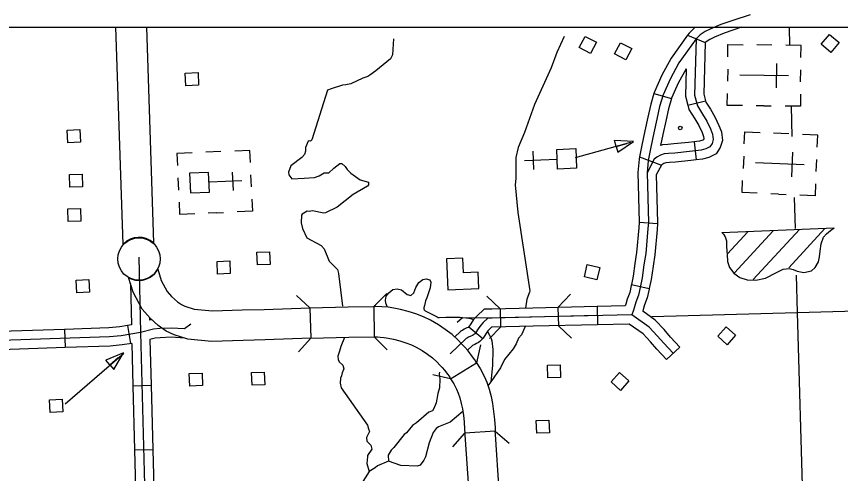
# Model space of a CAD drawing. Extents: x 1671357 to 13005564, y 567358 to 14261451.
# Drawn here: x 12758325.89 to 12758338.71, y 14259905.88 to 14259912.99 of the extents above; entities that cross this region are included whole.
import ezdxf

# ---------------------------------------------------------------- set-up
doc = ezdxf.new("R2010")
doc.units = 0
for name, color, linetype in [('10', 7, 'Continuous'), ('2', 7, 'Continuous'), ('24', 7, 'Continuous'), ('32', 7, 'Continuous'), ('35', 7, 'Continuous'), ('37', 7, 'Continuous'), ('38', 7, 'Continuous'), ('5', 7, 'Continuous'), ('56', 7, 'Continuous')]:
    doc.layers.add(name, color=color, linetype=linetype)

msp = doc.modelspace()

# ---------------------------------------------------------------- linework, layer by layer
at = {"layer": '10'}
for points in [[(12758327.551, 14259909.452), (12758327.439, 14259912.829)], [(12758327.913, 14259912.829), (12758328.024, 14259909.469)], [(12758329.759, 14259907.962), (12758329.418, 14259907.953), (12758328.926, 14259907.938), (12758328.559, 14259907.974), (12758328.346, 14259908.04), (12758328.22, 14259908.096), (12758328.096, 14259908.186), (12758327.97, 14259908.298), (12758327.844, 14259908.438), (12758327.704, 14259908.701), (12758327.632, 14259908.932), (12758327.649, 14259908.922), (12758327.661, 14259908.916), (12758327.674, 14259908.911), (12758327.691, 14259908.905), (12758327.708, 14259908.899), (12758327.724, 14259908.896), (12758327.742, 14259908.892), (12758327.76, 14259908.89), (12758327.781, 14259908.888), (12758327.799, 14259908.888), (12758327.818, 14259908.888), (12758327.837, 14259908.89), (12758327.853, 14259908.892), (12758327.872, 14259908.896), (12758327.888, 14259908.9), (12758327.906, 14259908.906), (12758327.93, 14259908.915), (12758327.961, 14259908.931), (12758327.985, 14259908.946), (12758328.009, 14259908.964), (12758328.031, 14259908.983), (12758328.053, 14259909.008), (12758328.072, 14259909.034), (12758328.088, 14259909.061)], [(12758328.088, 14259909.061), (12758328.143, 14259908.884), (12758328.235, 14259908.712), (12758328.304, 14259908.635), (12758328.394, 14259908.555), (12758328.457, 14259908.509), (12758328.513, 14259908.484), (12758328.654, 14259908.44), (12758328.942, 14259908.412), (12758329.404, 14259908.426), (12758329.746, 14259908.435)], [(12758329.746, 14259908.435), (12758330.456, 14259908.458), (12758330.471, 14259907.985)], [(12758330.456, 14259908.458), (12758331.053, 14259908.477), (12758331.453, 14259908.481)], [(12758331.453, 14259908.481), (12758331.456, 14259908.007), (12758331.507, 14259908.006), (12758331.548, 14259908.005), (12758331.614, 14259907.999), (12758331.676, 14259907.988), (12758331.76, 14259907.971), (12758331.856, 14259907.946), (12758331.947, 14259907.917), (12758332.036, 14259907.883), (12758332.11, 14259907.848), (12758332.204, 14259907.794), (12758332.285, 14259907.739), (12758332.364, 14259907.679), (12758332.436, 14259907.612), (12758332.479, 14259907.569), (12758332.514, 14259907.533), (12758332.549, 14259907.492), (12758332.602, 14259907.423), (12758332.632, 14259907.378), (12758332.647, 14259907.353)], [(12758332.647, 14259907.353), (12758333.049, 14259907.605), (12758333.021, 14259907.648), (12758332.988, 14259907.698), (12758332.917, 14259907.791), (12758332.862, 14259907.855), (12758332.817, 14259907.901), (12758332.767, 14259907.951), (12758332.67, 14259908.042), (12758332.561, 14259908.124), (12758332.456, 14259908.195), (12758332.331, 14259908.267), (12758332.223, 14259908.319), (12758332.103, 14259908.364), (12758331.988, 14259908.401), (12758331.868, 14259908.433), (12758331.761, 14259908.454), (12758331.675, 14259908.469), (12758331.578, 14259908.477), (12758331.481, 14259908.481), (12758331.475, 14259908.481), (12758331.453, 14259908.481)], [(12758330.471, 14259907.985), (12758329.759, 14259907.962)], [(12758330.471, 14259907.985), (12758331.062, 14259908.004), (12758331.457, 14259908.007)], [(12758333.049, 14259907.605), (12758333.106, 14259907.513), (12758333.168, 14259907.397), (12758333.208, 14259907.302), (12758333.245, 14259907.195), (12758333.275, 14259907.079), (12758333.296, 14259906.972), (12758333.316, 14259906.848), (12758333.331, 14259906.724), (12758333.338, 14259906.592), (12758333.341, 14259906.54)], [(12758332.647, 14259907.353), (12758332.696, 14259907.276), (12758332.74, 14259907.193), (12758332.766, 14259907.132), (12758332.791, 14259907.059), (12758332.813, 14259906.973), (12758332.83, 14259906.889), (12758332.846, 14259906.783), (12758332.859, 14259906.683), (12758332.865, 14259906.564), (12758332.869, 14259906.509)], [(12758333.4, 14259905.617), (12758333.344, 14259906.488), (12758333.341, 14259906.54), (12758332.869, 14259906.509)], [(12758332.869, 14259906.509), (12758332.87, 14259906.484), (12758332.928, 14259905.587)]]:
    msp.add_lwpolyline(points, dxfattribs=at)
msp.add_arc((12758327.797, 14259909.218), 0.339, 47.8596, 136.4357, dxfattribs=at)
at = {"layer": '2'}
msp.add_line((12758241.044, 14259912.829), (12758347.654, 14259912.829), dxfattribs=at)
at = {"layer": '24'}
msp.add_circle((12758327.797, 14259909.22), 0.331, dxfattribs=at)
at = {"layer": '32'}
for p, q in [((12758336.331, 14259912.701), (12758336.606, 14259912.587)), ((12758335.811, 14259911.797), (12758336.083, 14259911.717)), ((12758336.337, 14259911.613), (12758336.612, 14259911.683)), ((12758336.434, 14259911.045), (12758336.467, 14259910.763)), ((12758335.587, 14259910.809), (12758335.926, 14259910.681)), ((12758335.582, 14259909.794), (12758335.865, 14259909.773)), ((12758335.46, 14259908.822), (12758335.738, 14259908.762)), ((12758333.416, 14259908.445), (12758333.423, 14259908.161)), ((12758334.316, 14259908.466), (12758334.323, 14259908.182)), ((12758334.926, 14259908.48), (12758334.933, 14259908.196)), ((12758326.64, 14259908.125), (12758326.649, 14259907.841)), ((12758327.619, 14259908.184), (12758327.665, 14259907.903)), ((12758332.928, 14259908.163), (12758333.146, 14259907.982)), ((12758336.213, 14259907.85), (12758336.006, 14259907.656)), ((12758327.703, 14259907.247), (12758327.987, 14259907.254)), ((12758327.728, 14259906.247), (12758328.012, 14259906.255))]:
    msp.add_line(p, q, dxfattribs=at)
for points in [[(12758337.308, 14259913.019), (12758337.039, 14259912.932), (12758336.852, 14259912.867), (12758336.695, 14259912.803), (12758336.608, 14259912.758), (12758336.532, 14259912.709), (12758336.465, 14259912.644), (12758336.2, 14259912.272), (12758336.061, 14259912.019), (12758335.952, 14259911.773), (12758335.899, 14259911.592), (12758335.854, 14259911.397), (12758335.81, 14259911.184), (12758335.762, 14259910.962), (12758335.721, 14259910.755), (12758335.703, 14259910.562), (12758335.724, 14259909.79), (12758335.717, 14259909.693), (12758335.682, 14259909.304), (12758335.655, 14259909.128), (12758335.628, 14259908.925), (12758335.596, 14259908.778), (12758335.569, 14259908.655), (12758335.528, 14259908.549), (12758335.508, 14259908.476), (12758335.491, 14259908.424), (12758335.468, 14259908.351), (12758333.201, 14259908.298), (12758332.833, 14259908.304), (12758332.747, 14259908.23)], [(12758336.451, 14259912.829), (12758336.357, 14259912.737), (12758336.331, 14259912.701)], [(12758337.175, 14259912.829), (12758336.902, 14259912.734), (12758336.755, 14259912.674), (12758336.679, 14259912.635), (12758336.606, 14259912.587)], [(12758336.465, 14259912.644), (12758336.443, 14259911.771), (12758336.486, 14259911.602), (12758336.567, 14259911.476), (12758336.634, 14259911.363), (12758336.691, 14259911.244), (12758336.722, 14259911.163), (12758336.734, 14259911.078), (12758336.714, 14259911.015), (12758336.682, 14259910.964), (12758336.618, 14259910.933), (12758336.543, 14259910.915), (12758336.366, 14259910.894), (12758336.134, 14259910.869), (12758336.039, 14259910.861), (12758335.969, 14259910.855), (12758335.911, 14259910.837), (12758335.854, 14259910.806), (12758335.814, 14259910.774), (12758335.703, 14259910.562)], [(12758336.331, 14259912.701), (12758336.079, 14259912.347), (12758335.933, 14259912.082), (12758335.818, 14259911.822), (12758335.811, 14259911.797)], [(12758336.606, 14259912.587), (12758336.585, 14259911.787), (12758336.612, 14259911.683)], [(12758336.311, 14259912.179), (12758336.188, 14259911.956), (12758336.085, 14259911.724), (12758336.083, 14259911.717)], [(12758336.311, 14259912.179), (12758336.3, 14259911.755), (12758336.337, 14259911.613)], [(12758335.811, 14259911.797), (12758335.761, 14259911.628), (12758335.715, 14259911.427), (12758335.671, 14259911.213), (12758335.623, 14259910.99), (12758335.587, 14259910.809)], [(12758336.083, 14259911.717), (12758336.036, 14259911.557), (12758335.993, 14259911.366), (12758335.949, 14259911.155), (12758335.912, 14259910.986)], [(12758336.337, 14259911.613), (12758336.354, 14259911.544), (12758336.446, 14259911.401), (12758336.509, 14259911.296), (12758336.56, 14259911.187), (12758336.584, 14259911.127), (12758336.589, 14259911.091), (12758336.584, 14259911.075), (12758336.583, 14259911.074), (12758336.57, 14259911.067), (12758336.518, 14259911.055), (12758336.434, 14259911.045)], [(12758336.612, 14259911.683), (12758336.618, 14259911.659), (12758336.688, 14259911.551), (12758336.76, 14259911.43), (12758336.821, 14259911.3), (12758336.861, 14259911.199), (12758336.879, 14259911.065), (12758336.843, 14259910.954), (12758336.78, 14259910.854), (12758336.667, 14259910.799), (12758336.568, 14259910.774), (12758336.467, 14259910.763)], [(12758336.434, 14259911.045), (12758336.35, 14259911.035), (12758336.12, 14259911.01), (12758336.027, 14259911.003), (12758335.942, 14259910.995), (12758335.912, 14259910.986)], [(12758335.587, 14259910.809), (12758335.581, 14259910.775), (12758335.561, 14259910.567), (12758335.582, 14259909.793), (12758335.582, 14259909.794)], [(12758336.467, 14259910.763), (12758336.382, 14259910.753), (12758336.147, 14259910.728), (12758336.052, 14259910.72), (12758335.997, 14259910.714), (12758335.966, 14259910.705), (12758335.932, 14259910.687), (12758335.926, 14259910.681), (12758335.846, 14259910.529)], [(12758335.846, 14259910.529), (12758335.866, 14259909.787), (12758335.865, 14259909.773)], [(12758335.582, 14259909.794), (12758335.575, 14259909.704), (12758335.541, 14259909.321), (12758335.515, 14259909.148), (12758335.488, 14259908.95), (12758335.46, 14259908.822)], [(12758335.865, 14259909.773), (12758335.858, 14259909.681), (12758335.823, 14259909.287), (12758335.796, 14259909.108), (12758335.768, 14259908.901), (12758335.738, 14259908.762)], [(12758327.795, 14259909.25), (12758327.823, 14259908.074), (12758327.951, 14259903.146), (12758327.929, 14259902.896), (12758327.893, 14259902.359), (12758327.895, 14259902.036), (12758328.129, 14259892.909)], [(12758327.663, 14259908.834), (12758327.678, 14259908.194)], [(12758335.46, 14259908.822), (12758335.457, 14259908.808), (12758335.433, 14259908.696), (12758335.393, 14259908.593), (12758335.372, 14259908.516), (12758335.364, 14259908.49), (12758334.926, 14259908.48)], [(12758335.738, 14259908.762), (12758335.735, 14259908.748), (12758335.705, 14259908.614), (12758335.663, 14259908.505), (12758335.644, 14259908.436), (12758335.635, 14259908.406)], [(12758333.926, 14259908.456), (12758333.289, 14259908.441), (12758333.167, 14259908.44), (12758333.053, 14259908.332), (12758333.004, 14259908.277), (12758332.959, 14259908.213), (12758332.924, 14259908.159), (12758332.928, 14259908.163)], [(12758334.926, 14259908.48), (12758333.926, 14259908.456)], [(12758336.213, 14259907.85), (12758336.068, 14259908.005), (12758335.968, 14259908.12), (12758335.83, 14259908.268), (12758335.635, 14259908.406)], [(12758327.96, 14259908.31), (12758327.961, 14259908.268)], [(12758328.001, 14259908.271), (12758327.961, 14259908.268)], [(12758333.225, 14259908.299), (12758333.155, 14259908.233), (12758333.115, 14259908.188), (12758333.077, 14259908.134), (12758333.039, 14259908.075), (12758333.033, 14259908.068), (12758333.024, 14259908.057), (12758333.013, 14259908.048), (12758333.004, 14259908.041), (12758332.985, 14259908.03), (12758332.959, 14259908.018), (12758332.924, 14259908.001), (12758332.907, 14259907.992), (12758332.899, 14259907.987), (12758332.89, 14259907.98), (12758332.639, 14259907.743)], [(12758334.929, 14259908.338), (12758333.291, 14259908.299), (12758333.225, 14259908.299)], [(12758336.109, 14259907.753), (12758335.962, 14259907.91), (12758335.863, 14259908.025), (12758335.736, 14259908.161), (12758335.468, 14259908.351)], [(12758328.606, 14259908.207), (12758328.507, 14259908.133), (12758328.296, 14259908.145), (12758328.12, 14259908.136), (12758328.024, 14259908.13), (12758327.823, 14259908.074), (12758327.518, 14259908.023), (12758327.339, 14259908.006), (12758320.269, 14259907.772)], [(12758326.64, 14259908.125), (12758325.64, 14259908.092)], [(12758327.619, 14259908.184), (12758327.5, 14259908.164), (12758327.33, 14259908.148), (12758326.64, 14259908.125)], [(12758327.678, 14259908.194), (12758327.619, 14259908.184)], [(12758332.928, 14259908.163), (12758332.925, 14259908.16), (12758332.925, 14259908.16), (12758332.918, 14259908.156), (12758332.897, 14259908.146), (12758332.859, 14259908.128), (12758332.834, 14259908.114), (12758332.818, 14259908.103), (12758332.798, 14259908.089), (12758332.709, 14259908.005)], [(12758333.933, 14259908.172), (12758333.294, 14259908.157), (12758333.282, 14259908.157), (12758333.257, 14259908.133), (12758333.227, 14259908.1), (12758333.195, 14259908.055), (12758333.154, 14259907.99), (12758333.146, 14259907.982)], [(12758334.933, 14259908.196), (12758333.933, 14259908.172)], [(12758335.424, 14259908.208), (12758334.933, 14259908.196)], [(12758336.006, 14259907.656), (12758335.857, 14259907.815), (12758335.757, 14259907.93), (12758335.642, 14259908.053), (12758335.424, 14259908.208)], [(12758328.506, 14259907.99), (12758328.296, 14259908.003), (12758328.128, 14259907.994), (12758328.047, 14259907.989), (12758327.968, 14259907.967)], [(12758333.146, 14259907.982), (12758333.141, 14259907.975), (12758333.124, 14259907.956), (12758333.102, 14259907.937), (12758333.08, 14259907.921), (12758333.051, 14259907.905), (12758333.021, 14259907.89), (12758332.988, 14259907.874), (12758332.981, 14259907.87), (12758332.909, 14259907.802)], [(12758326.649, 14259907.841), (12758325.65, 14259907.808)], [(12758327.685, 14259907.907), (12758327.537, 14259907.882), (12758327.348, 14259907.864), (12758326.649, 14259907.841)], [(12758327.685, 14259907.907), (12758327.703, 14259907.247)], [(12758327.968, 14259907.967), (12758327.987, 14259907.254)], [(12758327.703, 14259907.247), (12758327.728, 14259906.247)], [(12758327.987, 14259907.254), (12758328.012, 14259906.255)], [(12758327.728, 14259906.247), (12758327.754, 14259905.247)], [(12758328.012, 14259906.255), (12758328.038, 14259905.255)]]:
    msp.add_lwpolyline(points, dxfattribs=at)
at = {"layer": '35'}
for points in [[(12758331.755, 14259912.648), (12758331.741, 14259912.399), (12758331.709, 14259912.337), (12758331.482, 14259912.149), (12758331.39, 14259912.083), (12758331.357, 14259912.06), (12758331.282, 14259912.032), (12758331.094, 14259911.945), (12758331.015, 14259911.93), (12758330.962, 14259911.926), (12758330.788, 14259911.868), (12758330.73, 14259911.848), (12758330.486, 14259911.072), (12758330.464, 14259911.054), (12758330.447, 14259911.061), (12758330.432, 14259911.055), (12758330.389, 14259910.954), (12758330.386, 14259910.897), (12758330.371, 14259910.847), (12758330.329, 14259910.798), (12758330.158, 14259910.669), (12758330.123, 14259910.569), (12758330.128, 14259910.529), (12758330.174, 14259910.465), (12758330.365, 14259910.48), (12758330.53, 14259910.489), (12758330.601, 14259910.515), (12758330.678, 14259910.562), (12758330.749, 14259910.559), (12758330.827, 14259910.634), (12758330.923, 14259910.707), (12758330.955, 14259910.708), (12758331.006, 14259910.659), (12758331.038, 14259910.611)], [(12758334.414, 14259912.684), (12758334.297, 14259912.432), (12758334.21, 14259912.196), (12758333.952, 14259911.625), (12758333.798, 14259911.188), (12758333.696, 14259910.953), (12758333.662, 14259910.802), (12758333.661, 14259910.473), (12758333.65, 14259910.376), (12758333.693, 14259909.941), (12758333.877, 14259908.726)], [(12758331.038, 14259910.611), (12758331.092, 14259910.554), (12758331.238, 14259910.454), (12758331.371, 14259910.418), (12758331.367, 14259910.374), (12758331.355, 14259910.351), (12758331.131, 14259910.225), (12758330.883, 14259910.025), (12758330.701, 14259909.94), (12758330.675, 14259909.933), (12758330.497, 14259909.969), (12758330.444, 14259909.957), (12758330.414, 14259909.962), (12758330.338, 14259909.917), (12758330.327, 14259909.901), (12758330.319, 14259909.785), (12758330.341, 14259909.695), (12758330.408, 14259909.547), (12758330.631, 14259909.429), (12758330.677, 14259909.38), (12758330.759, 14259909.186), (12758330.886, 14259909.056), (12758330.902, 14259908.996), (12758330.962, 14259908.485)], [(12758331.66, 14259908.478), (12758331.637, 14259908.534), (12758331.632, 14259908.577), (12758331.646, 14259908.643), (12758331.685, 14259908.693), (12758331.747, 14259908.743), (12758331.816, 14259908.757), (12758331.882, 14259908.741), (12758331.972, 14259908.669), (12758332.029, 14259908.654), (12758332.075, 14259908.694), (12758332.104, 14259908.777), (12758332.15, 14259908.853), (12758332.212, 14259908.899), (12758332.267, 14259908.911), (12758332.324, 14259908.896), (12758332.341, 14259908.857), (12758332.33, 14259908.769), (12758332.289, 14259908.647), (12758332.274, 14259908.616)], [(12758332.274, 14259908.616), (12758332.256, 14259908.566), (12758332.251, 14259908.541), (12758332.241, 14259908.498), (12758332.229, 14259908.459), (12758332.229, 14259908.443), (12758332.237, 14259908.428), (12758332.252, 14259908.412), (12758332.439, 14259908.318), (12758332.454, 14259908.311), (12758332.47, 14259908.31), (12758332.57, 14259908.314), (12758332.792, 14259908.313), (12758332.83, 14259908.31), (12758332.889, 14259908.304), (12758332.93, 14259908.3), (12758332.956, 14259908.295), (12758333.004, 14259908.278)], [(12758333.877, 14259908.726), (12758333.873, 14259908.702), (12758333.834, 14259908.596), (12758333.814, 14259908.454)], [(12758333.807, 14259908.167), (12758333.77, 14259908.084), (12758333.749, 14259908.04), (12758333.704, 14259907.985), (12758333.666, 14259907.899)], [(12758330.997, 14259907.996), (12758330.936, 14259907.856), (12758330.915, 14259907.785), (12758330.889, 14259907.708), (12758330.895, 14259907.657), (12758330.914, 14259907.618), (12758330.971, 14259907.567), (12758330.983, 14259907.508), (12758330.957, 14259907.45), (12758330.948, 14259907.402)], [(12758333.22, 14259908.09), (12758333.252, 14259908.035), (12758333.278, 14259907.983), (12758333.289, 14259907.944), (12758333.304, 14259907.809), (12758333.296, 14259907.56), (12758333.271, 14259907.308)], [(12758333.666, 14259907.899), (12758333.622, 14259907.82), (12758333.486, 14259907.653), (12758333.425, 14259907.526), (12758333.271, 14259907.308), (12758333.227, 14259907.246)], [(12758332.471, 14259907.457), (12758332.467, 14259907.434), (12758332.478, 14259907.347), (12758332.472, 14259907.217), (12758332.448, 14259907.127), (12758332.422, 14259906.981), (12758332.387, 14259906.893), (12758332.366, 14259906.859), (12758332.31, 14259906.834), (12758332.116, 14259906.67), (12758332.053, 14259906.63), (12758331.958, 14259906.512), (12758331.925, 14259906.486), (12758331.763, 14259906.287), (12758331.723, 14259906.246), (12758331.675, 14259906.169), (12758331.682, 14259906.073)], [(12758330.948, 14259907.402), (12758330.932, 14259907.366), (12758330.928, 14259907.286), (12758330.944, 14259907.216), (12758331.352, 14259906.635), (12758331.366, 14259906.575), (12758331.384, 14259906.537), (12758331.367, 14259906.506), (12758331.337, 14259906.444), (12758331.345, 14259906.384), (12758331.405, 14259906.322), (12758331.419, 14259906.259), (12758331.353, 14259906.162), (12758331.355, 14259906.139), (12758331.341, 14259906.038), (12758331.378, 14259905.91)], [(12758332.837, 14259906.846), (12758332.641, 14259906.681), (12758332.456, 14259906.607), (12758332.421, 14259906.581), (12758332.373, 14259906.52), (12758332.313, 14259906.359), (12758332.254, 14259906.139), (12758332.232, 14259906.088), (12758332.171, 14259906.01), (12758332.124, 14259905.993), (12758331.873, 14259906.007), (12758331.682, 14259906.073), (12758331.507, 14259906.003), (12758331.474, 14259905.969), (12758331.378, 14259905.91), (12758331.128, 14259905.518), (12758330.956, 14259905.131), (12758330.87, 14259904.977), (12758330.784, 14259904.803), (12758330.647, 14259904.645), (12758330.585, 14259904.618)]]:
    msp.add_lwpolyline(points, dxfattribs=at)
at = {"layer": '37'}
for points in [[(12758330.248, 14259908.652), (12758330.456, 14259908.458)], [(12758331.453, 14259908.481), (12758331.653, 14259908.683)], [(12758330.472, 14259907.985), (12758330.278, 14259907.777)], [(12758331.658, 14259907.807), (12758331.456, 14259908.007)], [(12758333.112, 14259907.882), (12758333.048, 14259907.605)], [(12758332.647, 14259907.353), (12758332.37, 14259907.417)], [(12758332.681, 14259906.296), (12758332.869, 14259906.509)], [(12758333.341, 14259906.54), (12758333.555, 14259906.353)]]:
    msp.add_lwpolyline(points, dxfattribs=at)
at = {"layer": '38'}
for points in [[(12758333.416, 14259908.445), (12758333.211, 14259908.641)], [(12758334.512, 14259908.672), (12758334.316, 14259908.466)], [(12758333.251, 14259907.981), (12758333.423, 14259908.161)], [(12758334.323, 14259908.182), (12758334.528, 14259907.986)]]:
    msp.add_lwpolyline(points, dxfattribs=at)
at = {"layer": '5'}
for points in [[(12758337.913, 14259912.829), (12758337.92, 14259912.543)], [(12758337.944, 14259911.598), (12758337.956, 14259911.126)], [(12758337.993, 14259910.179), (12758338.006, 14259909.694)], [(12758338.024, 14259908.97), (12758338.038, 14259908.385), (12758338.125, 14259905.338)], [(12758335.778, 14259908.324), (12758338.038, 14259908.385), (12758340.444, 14259908.455)]]:
    msp.add_lwpolyline(points, dxfattribs=at)
at = {"layer": '56'}
for p, q in [((12758337.647, 14259912.549), (12758337.41, 14259912.551)), ((12758337.717, 14259912.264), (12758337.713, 14259911.883)), ((12758336.958, 14259912.176), (12758336.956, 14259911.987)), ((12758337.904, 14259912.072), (12758337.147, 14259912.081)), ((12758337.525, 14259912.076), (12758337.525, 14259912.076)), ((12758337.525, 14259912.076), (12758337.525, 14259912.076)), ((12758338.093, 14259911.975), (12758338.095, 14259912.164)), ((12758337.52, 14259911.603), (12758337.4, 14259911.604)), ((12758337.52, 14259911.603), (12758337.637, 14259911.602)), ((12758337.909, 14259911.168), (12758337.673, 14259911.179)), ((12758335.221, 14259910.972), (12758335.195, 14259911.063)), ((12758335.494, 14259911.048), (12758335.195, 14259911.063)), ((12758335.246, 14259910.881), (12758335.494, 14259911.048)), ((12758334.59, 14259910.799), (12758335.449, 14259911.038)), ((12758335.221, 14259910.972), (12758335.386, 14259911.018)), ((12758335.221, 14259910.972), (12758335.246, 14259910.881)), ((12758329.073, 14259910.891), (12758328.836, 14259910.881)), ((12758333.943, 14259910.615), (12758333.931, 14259910.899)), ((12758337.208, 14259910.82), (12758337.199, 14259910.63)), ((12758337.969, 14259910.881), (12758337.952, 14259910.501)), ((12758333.795, 14259910.751), (12758334.304, 14259910.773)), ((12758338.15, 14259910.683), (12758337.393, 14259910.717)), ((12758337.771, 14259910.7), (12758337.771, 14259910.7)), ((12758337.771, 14259910.7), (12758337.771, 14259910.7)), ((12758338.334, 14259910.579), (12758338.343, 14259910.768)), ((12758329.249, 14259910.572), (12758329.261, 14259910.288)), ((12758328.404, 14259910.482), (12758328.412, 14259910.293)), ((12758329.397, 14259910.436), (12758328.887, 14259910.415)), ((12758329.548, 14259910.341), (12758329.54, 14259910.53)), ((12758337.75, 14259910.227), (12758337.63, 14259910.233)), ((12758337.75, 14259910.227), (12758337.866, 14259910.222)), ((12758328.996, 14259909.939), (12758328.876, 14259909.934)), ((12758328.996, 14259909.939), (12758329.112, 14259909.944)), ((12758336.867, 14259909.634), (12758338.616, 14259909.707)), ((12758336.953, 14259909.301), (12758337.269, 14259909.644)), ((12758337.064, 14259909.002), (12758337.668, 14259909.659)), ((12758337.357, 14259908.9), (12758338.073, 14259909.679)), ((12758337.91, 14259909.082), (12758338.471, 14259909.692)), ((12758326.648, 14259906.963), (12758327.563, 14259907.756)), ((12758327.558, 14259907.759), (12758327.281, 14259907.644)), ((12758327.405, 14259907.501), (12758327.558, 14259907.759)), ((12758327.343, 14259907.573), (12758327.281, 14259907.644)), ((12758327.343, 14259907.573), (12758327.473, 14259907.685)), ((12758327.343, 14259907.573), (12758327.405, 14259907.501))]:
    msp.add_line(p, q, dxfattribs=at)
for points in [[(12758338.565, 14259912.436), (12758338.414, 14259912.563), (12758338.542, 14259912.714), (12758338.692, 14259912.587)], [(12758334.648, 14259912.51), (12758334.739, 14259912.685), (12758334.914, 14259912.593), (12758334.823, 14259912.418)], [(12758335.199, 14259912.412), (12758335.29, 14259912.586), (12758335.465, 14259912.495), (12758335.374, 14259912.32)], [(12758328.526, 14259911.917), (12758328.518, 14259912.114), (12758328.716, 14259912.122), (12758328.724, 14259911.925)], [(12758326.69, 14259911.027), (12758326.682, 14259911.224), (12758326.879, 14259911.233), (12758326.888, 14259911.036)], [(12758334.606, 14259910.631), (12758334.311, 14259910.619), (12758334.298, 14259910.925), (12758334.593, 14259910.938)], [(12758326.723, 14259910.337), (12758326.714, 14259910.534), (12758326.912, 14259910.542), (12758326.92, 14259910.345)], [(12758328.598, 14259910.25), (12758328.893, 14259910.262), (12758328.881, 14259910.568), (12758328.585, 14259910.556)], [(12758326.697, 14259909.801), (12758326.688, 14259909.998), (12758326.886, 14259910.006), (12758326.894, 14259909.809)], [(12758329.639, 14259909.127), (12758329.63, 14259909.324), (12758329.828, 14259909.332), (12758329.836, 14259909.135)], [(12758329.02, 14259908.984), (12758329.012, 14259909.181), (12758329.209, 14259909.189), (12758329.217, 14259908.992)], [(12758332.604, 14259908.74), (12758333.085, 14259908.761), (12758333.074, 14259909.014), (12758332.846, 14259909.005), (12758332.837, 14259909.232), (12758332.584, 14259909.221)], [(12758334.73, 14259908.94), (12758334.773, 14259909.132), (12758334.966, 14259909.089), (12758334.922, 14259908.897)], [(12758326.829, 14259908.694), (12758326.821, 14259908.891), (12758327.018, 14259908.899), (12758327.027, 14259908.702)], [(12758336.803, 14259908.017), (12758336.934, 14259908.165), (12758337.082, 14259908.034), (12758336.951, 14259907.886)], [(12758329.557, 14259907.254), (12758329.549, 14259907.451), (12758329.746, 14259907.46), (12758329.754, 14259907.263)], [(12758334.16, 14259907.369), (12758334.152, 14259907.566), (12758334.349, 14259907.574), (12758334.357, 14259907.377)], [(12758328.588, 14259907.24), (12758328.58, 14259907.437), (12758328.778, 14259907.445), (12758328.786, 14259907.249)], [(12758335.143, 14259907.306), (12758335.274, 14259907.453), (12758335.422, 14259907.322), (12758335.291, 14259907.174)], [(12758326.413, 14259906.833), (12758326.405, 14259907.03), (12758326.602, 14259907.038), (12758326.61, 14259906.841)], [(12758333.988, 14259906.508), (12758333.979, 14259906.705), (12758334.177, 14259906.713), (12758334.185, 14259906.516)]]:
    msp.add_lwpolyline(points, close=True, dxfattribs=at)
for points in [[(12758336.96, 14259912.367), (12758336.962, 14259912.556), (12758337.199, 14259912.554)], [(12758338.097, 14259912.355), (12758338.099, 14259912.544), (12758337.862, 14259912.546)], [(12758337.189, 14259911.607), (12758336.952, 14259911.609), (12758336.954, 14259911.798)], [(12758338.091, 14259911.786), (12758338.089, 14259911.597), (12758337.852, 14259911.599)], [(12758337.216, 14259911.01), (12758337.225, 14259911.199), (12758337.462, 14259911.188)], [(12758338.352, 14259910.958), (12758338.36, 14259911.147), (12758338.124, 14259911.158)], [(12758328.625, 14259910.872), (12758328.388, 14259910.862), (12758328.396, 14259910.673)], [(12758329.532, 14259910.72), (12758329.524, 14259910.909), (12758329.287, 14259910.899)], [(12758337.418, 14259910.242), (12758337.182, 14259910.253), (12758337.191, 14259910.442)], [(12758338.326, 14259910.39), (12758338.317, 14259910.201), (12758338.081, 14259910.212)], [(12758329.555, 14259910.152), (12758329.563, 14259909.963), (12758329.327, 14259909.953)], [(12758328.42, 14259910.105), (12758328.428, 14259909.916), (12758328.664, 14259909.926)], [(12758336.867, 14259909.634), (12758336.893, 14259909.608), (12758336.919, 14259909.567), (12758336.937, 14259909.505), (12758336.941, 14259909.411), (12758336.949, 14259909.288), (12758336.953, 14259909.179), (12758336.988, 14259909.088), (12758337.052, 14259908.997), (12758337.149, 14259908.933), (12758337.261, 14259908.896), (12758337.394, 14259908.888), (12758337.545, 14259908.923), (12758337.717, 14259909.009), (12758337.822, 14259909.06), (12758337.913, 14259909.072), (12758337.976, 14259909.056), (12758338.04, 14259909.028), (12758338.143, 14259909.008), (12758338.26, 14259909.034), (12758338.32, 14259909.089), (12758338.369, 14259909.177), (12758338.389, 14259909.254), (12758338.399, 14259909.343), (12758338.415, 14259909.457), (12758338.447, 14259909.56), (12758338.495, 14259909.609), (12758338.556, 14259909.661), (12758338.616, 14259909.707)]]:
    msp.add_lwpolyline(points, dxfattribs=at)
msp.add_circle((12758336.219, 14259911.259), 0.0284, dxfattribs=at)

doc.saveas('drawing.dxf')
